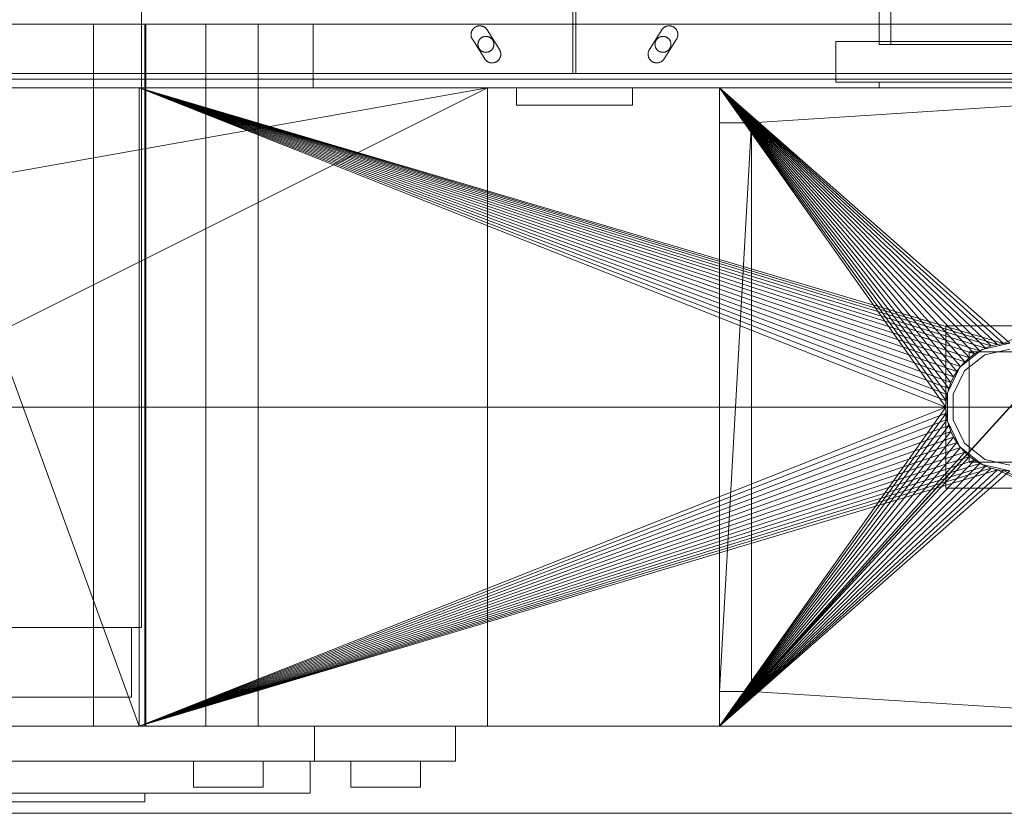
# Model space of a CAD drawing. Header units: millimetres. Extents: x -1970 to 61924, y -58230 to 6847.
# Tile 580 of 656: x 25309 to 25648, y -18460 to -18186. Entities that reach past the tile are written whole.
import ezdxf

# ---------------------------------------------------------------- set-up
doc = ezdxf.new("R2010")
doc.units = ezdxf.units.MM
doc.layers.add('superior_briquetadora', color=7, linetype='Continuous', lineweight=0)
doc.layers.add('superior_C05', color=7, linetype='Continuous', lineweight=0)

msp = doc.modelspace()

# ---------------------------------------------------------------- linework, layer by layer
at = {"layer": 'superior_briquetadora'}
for p, q in [((25605.067, -17805), (25605.067, -18195)), ((25609.067, -17805), (25609.067, -18195)), ((25605.067, -17816), (25605.067, -18194)), ((25350.946, -18160), (25350.946, -18396)), ((25311.536, -18188), (25295.533, -18188)), ((25306.804, -18188), (25324.423, -18188)), ((25325.446, -18188), (25311.536, -18188)), ((25324.423, -18188), (25340.958, -18188)), ((25336.79, -18188), (25325.446, -18188)), ((25334.406, -18430), (25334.406, -18188)), ((25335.297, -18188), (25334.406, -18188)), ((25337.794, -18188), (25335.297, -18188)), ((25345.18, -18188), (25336.79, -18188)), ((25341.403, -18188), (25337.794, -18188)), ((25340.958, -18188), (25356.167, -18188)), ((25345.408, -18188), (25341.403, -18188)), ((25350.331, -18188), (25345.18, -18188)), ((25349.017, -18188), (25345.408, -18188)), ((25351.514, -18188), (25349.017, -18188)), ((25352.067, -18188), (25350.331, -18188)), ((25352.406, -18188), (25351.514, -18188)), ((25352.067, -18188), (25352.067, -18430)), ((25352.406, -18430), (25352.406, -18188)), ((25356.167, -18188), (25369.829, -18188)), ((25369.829, -18188), (25381.745, -18188)), ((25373.067, -18430), (25373.067, -18188)), ((25373.959, -18188), (25373.067, -18188)), ((25376.456, -18188), (25373.959, -18188)), ((25380.065, -18188), (25376.456, -18188)), ((25384.07, -18188), (25380.065, -18188)), ((25381.745, -18188), (25391.74, -18188)), ((25387.679, -18188), (25384.07, -18188)), ((25390.176, -18188), (25387.679, -18188)), ((25391.067, -18188), (25390.176, -18188)), ((25391.067, -18430), (25391.067, -18188)), ((25391.74, -18188), (25399.67, -18188)), ((25399.67, -18188), (25405.418, -18188)), ((25405.418, -18188), (25408.901, -18188)), ((25408.901, -18188), (25410.067, -18188)), ((25410.067, -18188), (25410.067, -18210)), ((25590.067, -18208), (25590.067, -18194)), ((25670.067, -18194), (25590.067, -18194)), ((25607.543, -18194), (25605.067, -18194)), ((25614.48, -18194), (25607.543, -18194)), ((25624.504, -18194), (25614.48, -18194)), ((25635.631, -18194), (25624.504, -18194)), ((25645.655, -18194), (25635.631, -18194)), ((25652.592, -18194), (25645.655, -18194)), ((25609.067, -18195), (25605.067, -18195)), ((25605.067, -18195), (25695.067, -18195)), ((25699.067, -18195), (25609.067, -18195)), ((25670.067, -18208), (25590.067, -18208)), ((25605.067, -18208), (25607.543, -18208)), ((25605.067, -18208), (25605.067, -18210)), ((25607.543, -18208), (25614.48, -18208)), ((25614.48, -18208), (25624.504, -18208)), ((25624.504, -18208), (25635.631, -18208)), ((25635.631, -18208), (25645.655, -18208)), ((25645.655, -18208), (25652.592, -18208)), ((23870.067, -18210), (25830.067, -18210)), ((25470.067, -18210), (24230.067, -18430)), ((25470.067, -18210), (24230.067, -18210)), ((25470.067, -18210), (24243.401, -18210)), ((25746.067, -18210), (24243.401, -18210)), ((25470.067, -18210), (25030.067, -18210)), ((25350.067, -18210), (25030.067, -18210)), ((25470.067, -18210), (25030.067, -18430)), ((25065.577, -18210), (25350.067, -18210)), ((25067.506, -18210), (25350.067, -18210)), ((25069.171, -18210), (25350.067, -18210)), ((25070.556, -18210), (25350.067, -18210)), ((25071.647, -18210), (25350.067, -18210)), ((25270.067, -18210), (25350.067, -18210)), ((25270.067, -18210), (25350.067, -18430)), ((25306.804, -18210), (25324.423, -18210)), ((25324.423, -18210), (25340.958, -18210)), ((25340.958, -18210), (25356.167, -18210)), ((25350.067, -18210), (25550.067, -18210)), ((25470.067, -18210), (25350.067, -18210)), ((25350.067, -18210), (25830.067, -18210)), ((25350.067, -18430), (25350.067, -18210)), ((25350.067, -18210), (25628.067, -18320)), ((25628.173, -18317.844), (25350.067, -18210)), ((25628.49, -18315.708), (25350.067, -18210)), ((25629.015, -18313.614), (25350.067, -18210)), ((25629.742, -18311.581), (25350.067, -18210)), ((25630.665, -18309.629), (25350.067, -18210)), ((25631.775, -18307.777), (25350.067, -18210)), ((25633.061, -18306.043), (25350.067, -18210)), ((25634.511, -18304.444), (25350.067, -18210)), ((25636.111, -18302.994), (25350.067, -18210)), ((25637.845, -18301.708), (25350.067, -18210)), ((25639.697, -18300.598), (25350.067, -18210)), ((25641.648, -18299.675), (25350.067, -18210)), ((25643.681, -18298.947), (25350.067, -18210)), ((25350.067, -18210), (25647.911, -18298.106)), ((25350.067, -18210), (25645.775, -18298.423)), ((25356.167, -18210), (25369.829, -18210)), ((25369.829, -18210), (25381.745, -18210)), ((25381.745, -18210), (25391.74, -18210)), ((25391.74, -18210), (25399.67, -18210)), ((25399.67, -18210), (25405.418, -18210)), ((25405.418, -18210), (25408.901, -18210)), ((25408.901, -18210), (25410.067, -18210)), ((25470.067, -18210), (25470.067, -18430)), ((25746.067, -18210), (25470.067, -18210)), ((25470.067, -18210), (25550.067, -18210)), ((25550.067, -18222), (25550.067, -18210)), ((25550.067, -18210), (25550.067, -18418)), ((25550.067, -18210), (25550.067, -18430)), ((25561.091, -18222), (25550.067, -18210)), ((25750.067, -18210), (25550.067, -18210)), ((25550.067, -18210), (25628.067, -18320)), ((25550.067, -18210), (25639.697, -18300.598)), ((25637.845, -18301.708), (25550.067, -18210)), ((25636.111, -18302.994), (25550.067, -18210)), ((25634.511, -18304.444), (25550.067, -18210)), ((25633.061, -18306.043), (25550.067, -18210)), ((25631.775, -18307.777), (25550.067, -18210)), ((25630.665, -18309.629), (25550.067, -18210)), ((25629.742, -18311.581), (25550.067, -18210)), ((25629.015, -18313.614), (25550.067, -18210)), ((25628.49, -18315.708), (25550.067, -18210)), ((25628.173, -18317.844), (25550.067, -18210)), ((25550.067, -18210), (25641.648, -18299.675)), ((25550.067, -18210), (25643.681, -18298.947)), ((25550.067, -18210), (25645.775, -18298.423)), ((25550.067, -18210), (25647.911, -18298.106)), ((25550.067, -18210), (25650.067, -18298)), ((25550.067, -18210), (25770.898, -18210)), ((25550.067, -18210), (25830.067, -18210)), ((25550.067, -18430), (25750.067, -18210)), ((25750.067, -18210), (25561.091, -18418)), ((25750.067, -18210), (25561.091, -18222)), ((25605.067, -18210), (25607.543, -18210)), ((25607.543, -18210), (25614.48, -18210)), ((25614.48, -18210), (25624.504, -18210)), ((25624.504, -18210), (25635.631, -18210)), ((25635.631, -18210), (25645.655, -18210)), ((25645.655, -18210), (25652.592, -18210)), ((25830.067, -18210), (25647.911, -18298.106)), ((25550.067, -18418), (25550.067, -18222)), ((25550.067, -18222), (25561.091, -18222)), ((25561.091, -18222), (25550.067, -18418)), ((25561.091, -18222), (25561.091, -18418)), ((25672.067, -18292), (25628.067, -18292)), ((25628.067, -18292), (25628.067, -18348)), ((25641.648, -18299.675), (25639.697, -18300.598)), ((25650.067, -18298), (25640.522, -18300.179)), ((25643.681, -18298.947), (25641.648, -18299.675)), ((25645.775, -18298.423), (25643.681, -18298.947)), ((25647.911, -18298.106), (25645.775, -18298.423)), ((25650.067, -18298), (25647.911, -18298.106)), ((25640.522, -18300.179), (25632.867, -18306.283)), ((25641.39, -18301.981), (25634.431, -18307.53)), ((25636.111, -18302.994), (25634.511, -18304.444)), ((25636.067, -18301), (25636.067, -18339)), ((25664.067, -18301), (25636.067, -18301)), ((25637.845, -18301.708), (25636.111, -18302.994)), ((25639.697, -18300.598), (25637.845, -18301.708)), ((25650.067, -18300), (25641.39, -18301.981)), ((25632.867, -18306.283), (25628.619, -18315.105)), ((25633.061, -18306.043), (25631.775, -18307.777)), ((25634.511, -18304.444), (25633.061, -18306.043)), ((25630.665, -18309.629), (25629.742, -18311.581)), ((25634.431, -18307.53), (25630.569, -18315.55)), ((25631.775, -18307.777), (25630.665, -18309.629)), ((25629.742, -18311.581), (25629.015, -18313.614)), ((25628.49, -18315.708), (25628.173, -18317.844)), ((25629.015, -18313.614), (25628.49, -18315.708)), ((25628.619, -18315.105), (25628.619, -18324.895)), ((25630.569, -18315.55), (25630.569, -18324.45)), ((23750.067, -18320), (25950.067, -18320)), ((24150.067, -18320), (25800.067, -18320)), ((24150.067, -18320), (25950.067, -18320)), ((25628.067, -18320), (25350.067, -18430)), ((25550.067, -18430), (25628.067, -18320)), ((25628.173, -18317.844), (25628.067, -18320)), ((25628.067, -18320), (25628.173, -18322.156)), ((25628.173, -18322.156), (25350.067, -18430)), ((25550.067, -18430), (25628.173, -18322.156)), ((25628.173, -18322.156), (25628.49, -18324.292)), ((25628.49, -18324.292), (25350.067, -18430)), ((25629.015, -18326.386), (25350.067, -18430)), ((25550.067, -18430), (25628.49, -18324.292)), ((25550.067, -18430), (25629.015, -18326.386)), ((25628.49, -18324.292), (25629.015, -18326.386)), ((25628.619, -18324.895), (25632.867, -18333.717)), ((25629.015, -18326.386), (25629.742, -18328.419)), ((25630.569, -18324.45), (25634.431, -18332.47)), ((25629.742, -18328.419), (25350.067, -18430)), ((25550.067, -18430), (25629.742, -18328.419)), ((25629.742, -18328.419), (25630.665, -18330.371)), ((25630.665, -18330.371), (25350.067, -18430)), ((25631.775, -18332.223), (25350.067, -18430)), ((25550.067, -18430), (25630.665, -18330.371)), ((25550.067, -18430), (25631.775, -18332.223)), ((25630.665, -18330.371), (25631.775, -18332.223)), ((25631.775, -18332.223), (25633.061, -18333.957)), ((25634.431, -18332.47), (25641.39, -18338.019)), ((25633.061, -18333.957), (25350.067, -18430)), ((25634.511, -18335.556), (25350.067, -18430)), ((25550.067, -18430), (25633.061, -18333.957)), ((25634.511, -18335.556), (25550.067, -18430)), ((25632.867, -18333.717), (25640.522, -18339.821)), ((25633.061, -18333.957), (25634.511, -18335.556)), ((25634.511, -18335.556), (25636.111, -18337.006)), ((25636.111, -18337.006), (25350.067, -18430)), ((25637.845, -18338.292), (25350.067, -18430)), ((25639.697, -18339.402), (25350.067, -18430)), ((25641.648, -18340.325), (25350.067, -18430)), ((25636.111, -18337.006), (25550.067, -18430)), ((25637.845, -18338.292), (25550.067, -18430)), ((25639.697, -18339.402), (25550.067, -18430)), ((25641.648, -18340.325), (25550.067, -18430)), ((25636.067, -18339), (25664.067, -18339)), ((25636.111, -18337.006), (25637.845, -18338.292)), ((25637.845, -18338.292), (25639.697, -18339.402)), ((25639.697, -18339.402), (25641.648, -18340.325)), ((25640.522, -18339.821), (25650.067, -18342)), ((25641.39, -18338.019), (25650.067, -18340)), ((25641.648, -18340.325), (25643.681, -18341.053)), ((25643.681, -18341.053), (25350.067, -18430)), ((25645.775, -18341.577), (25350.067, -18430)), ((25643.681, -18341.053), (25550.067, -18430)), ((25645.775, -18341.577), (25550.067, -18430)), ((25647.911, -18341.894), (25550.067, -18430)), ((25650.067, -18342), (25550.067, -18430)), ((25643.681, -18341.053), (25645.775, -18341.577)), ((25645.775, -18341.577), (25647.911, -18341.894)), ((25645.775, -18341.577), (25830.067, -18430)), ((25647.911, -18341.894), (25650.067, -18342)), ((25647.911, -18341.894), (25830.067, -18430)), ((25628.067, -18348), (25672.067, -18348)), ((25293.251, -18396), (25310.233, -18396)), ((25315.544, -18396), (25300.193, -18396)), ((25317.895, -18396), (25301.992, -18396)), ((25308.148, -18396), (25322.31, -18396)), ((25310.233, -18396), (25324.904, -18396)), ((25328.38, -18396), (25315.544, -18396)), ((25331.191, -18396), (25317.895, -18396)), ((25322.31, -18396), (25333.696, -18396)), ((25324.904, -18396), (25336.698, -18396)), ((25338.206, -18396), (25328.38, -18396)), ((25341.37, -18396), (25331.191, -18396)), ((25333.696, -18396), (25341.868, -18396)), ((25336.698, -18396), (25345.163, -18396)), ((25344.646, -18396), (25338.206, -18396)), ((25348.041, -18396), (25341.37, -18396)), ((25341.868, -18396), (25346.512, -18396)), ((25347.45, -18396), (25344.646, -18396)), ((25345.163, -18396), (25349.974, -18396)), ((25346.512, -18396), (25347.45, -18396)), ((25347.45, -18396), (25347.45, -18420)), ((25350.946, -18396), (25348.041, -18396)), ((25349.974, -18396), (25350.946, -18396)), ((25550.067, -18418), (25550.067, -18430)), ((25561.091, -18418), (25550.067, -18430)), ((25561.091, -18418), (25550.067, -18418)), ((25750.067, -18430), (25561.091, -18418)), ((25315.544, -18420), (25300.193, -18420)), ((25308.148, -18420), (25322.31, -18420)), ((25328.38, -18420), (25315.544, -18420)), ((25322.31, -18420), (25333.696, -18420)), ((25338.206, -18420), (25328.38, -18420)), ((25333.696, -18420), (25341.868, -18420)), ((25344.646, -18420), (25338.206, -18420)), ((25341.868, -18420), (25346.512, -18420)), ((25347.45, -18420), (25344.646, -18420)), ((25346.512, -18420), (25347.45, -18420)), ((23750.067, -18430), (25950.067, -18430)), ((25830.067, -18430), (23870.067, -18430)), ((23900.067, -18430), (25800.067, -18430)), ((23954.067, -18430), (25456.734, -18430)), ((24230.067, -18430), (25470.067, -18430)), ((24230.067, -18430), (25456.734, -18430)), ((25030.067, -18430), (25470.067, -18430)), ((25350.067, -18430), (25030.067, -18430)), ((25350.067, -18430), (25065.577, -18430)), ((25350.067, -18430), (25067.506, -18430)), ((25350.067, -18430), (25069.171, -18430)), ((25350.067, -18430), (25070.556, -18430)), ((25071.647, -18430), (25350.067, -18430)), ((25350.067, -18430), (25270.067, -18430)), ((25311.536, -18430), (25295.533, -18430)), ((25299.341, -18430), (25318.425, -18430)), ((25324.656, -18430), (25306.982, -18430)), ((25325.446, -18430), (25311.536, -18430)), ((25318.425, -18430), (25336.889, -18430)), ((25341.242, -18430), (25324.656, -18430)), ((25336.79, -18430), (25325.446, -18430)), ((25335.297, -18430), (25334.406, -18430)), ((25337.794, -18430), (25335.297, -18430)), ((25345.18, -18430), (25336.79, -18430)), ((25336.889, -18430), (25354.567, -18430)), ((25341.403, -18430), (25337.794, -18430)), ((25356.499, -18430), (25341.242, -18430)), ((25345.408, -18430), (25341.403, -18430)), ((25350.331, -18430), (25345.18, -18430)), ((25349.017, -18430), (25345.408, -18430)), ((25351.514, -18430), (25349.017, -18430)), ((25350.067, -18430), (25550.067, -18430)), ((25830.067, -18430), (25350.067, -18430)), ((25350.067, -18430), (25470.067, -18430)), ((25352.067, -18430), (25350.331, -18430)), ((25352.406, -18430), (25351.514, -18430)), ((25354.567, -18430), (25371.299, -18430)), ((25370.203, -18430), (25356.499, -18430)), ((25382.156, -18430), (25370.203, -18430)), ((25371.299, -18430), (25386.933, -18430)), ((25373.959, -18430), (25373.067, -18430)), ((25376.456, -18430), (25373.959, -18430)), ((25380.065, -18430), (25376.456, -18430)), ((25384.07, -18430), (25380.065, -18430)), ((25392.183, -18430), (25382.156, -18430)), ((25387.679, -18430), (25384.07, -18430)), ((25386.933, -18430), (25401.328, -18430)), ((25390.176, -18430), (25387.679, -18430)), ((25391.067, -18430), (25390.176, -18430)), ((25400.138, -18430), (25392.183, -18430)), ((25405.904, -18430), (25400.138, -18430)), ((25401.328, -18430), (25414.353, -18430)), ((25409.397, -18430), (25405.904, -18430)), ((25410.567, -18430), (25409.397, -18430)), ((25410.567, -18430), (25410.567, -18442)), ((25414.353, -18430), (25425.889, -18430)), ((25425.889, -18430), (25435.834, -18430)), ((25435.834, -18430), (25444.096, -18430)), ((25444.096, -18430), (25450.602, -18430)), ((25450.602, -18430), (25455.291, -18430)), ((25455.291, -18430), (25458.121, -18430)), ((25456.734, -18430), (25746.067, -18430)), ((25458.121, -18430), (25459.067, -18430)), ((25459.067, -18430), (25459.067, -18442)), ((25470.067, -18430), (25746.067, -18430)), ((25550.067, -18430), (25470.067, -18430)), ((25550.067, -18430), (25750.067, -18430)), ((25550.067, -18430), (25770.898, -18430)), ((25830.067, -18430), (25550.067, -18430)), ((25299.201, -18442), (25317.766, -18442)), ((25299.341, -18442), (25318.425, -18442)), ((25324.656, -18442), (25306.982, -18442)), ((25317.766, -18442), (25335.264, -18442)), ((25318.425, -18442), (25336.889, -18442)), ((25341.242, -18442), (25324.656, -18442)), ((25335.264, -18442), (25351.418, -18442)), ((25336.889, -18442), (25354.567, -18442)), ((25356.499, -18442), (25341.242, -18442)), ((25351.418, -18442), (25365.973, -18442)), ((25354.567, -18442), (25371.299, -18442)), ((25370.203, -18442), (25356.499, -18442)), ((25365.973, -18442), (25378.701, -18442)), ((25370.071, -18442), (25368.882, -18442)), ((25368.882, -18442), (25368.882, -18451)), ((25373.4, -18442), (25370.071, -18442)), ((25382.156, -18442), (25370.203, -18442)), ((25371.299, -18442), (25386.933, -18442)), ((25378.212, -18442), (25373.4, -18442)), ((25383.552, -18442), (25378.212, -18442)), ((25378.701, -18442), (25389.4, -18442)), ((25392.183, -18442), (25382.156, -18442)), ((25388.364, -18442), (25383.552, -18442)), ((25386.933, -18442), (25401.328, -18442)), ((25391.694, -18442), (25388.364, -18442)), ((25389.4, -18442), (25397.902, -18442)), ((25392.882, -18442), (25391.694, -18442)), ((25400.138, -18442), (25392.183, -18442)), ((25392.882, -18442), (25392.882, -18451)), ((25397.902, -18442), (25404.072, -18442)), ((25405.904, -18442), (25400.138, -18442)), ((25401.328, -18442), (25414.353, -18442)), ((25404.072, -18442), (25407.814, -18442)), ((25409.397, -18442), (25405.904, -18442)), ((25407.814, -18442), (25409.067, -18442)), ((25409.067, -18442), (25409.067, -18453)), ((25410.567, -18442), (25409.397, -18442)), ((25414.353, -18442), (25425.889, -18442)), ((25424.256, -18442), (25423.067, -18442)), ((25423.067, -18442), (25423.067, -18451)), ((25427.586, -18442), (25424.256, -18442)), ((25425.889, -18442), (25435.834, -18442)), ((25432.397, -18442), (25427.586, -18442)), ((25437.738, -18442), (25432.397, -18442)), ((25435.834, -18442), (25444.096, -18442)), ((25442.549, -18442), (25437.738, -18442)), ((25445.879, -18442), (25442.549, -18442)), ((25444.096, -18442), (25450.602, -18442)), ((25447.067, -18442), (25445.879, -18442)), ((25447.067, -18442), (25447.067, -18451)), ((25450.602, -18442), (25455.291, -18442)), ((25455.291, -18442), (25458.121, -18442)), ((25458.121, -18442), (25459.067, -18442)), ((25368.882, -18451), (25370.071, -18451)), ((25370.071, -18451), (25373.4, -18451)), ((25373.4, -18451), (25378.212, -18451)), ((25378.212, -18451), (25383.552, -18451)), ((25383.552, -18451), (25388.364, -18451)), ((25388.364, -18451), (25391.694, -18451)), ((25391.694, -18451), (25392.882, -18451)), ((25423.067, -18451), (25424.256, -18451)), ((25424.256, -18451), (25427.586, -18451)), ((25427.586, -18451), (25432.397, -18451)), ((25432.397, -18451), (25437.738, -18451)), ((25437.738, -18451), (25442.549, -18451)), ((25442.549, -18451), (25445.879, -18451)), ((25445.879, -18451), (25447.067, -18451)), ((25295.533, -18453), (25311.536, -18453)), ((25299.201, -18453), (25317.766, -18453)), ((25311.536, -18453), (25325.446, -18453)), ((25317.766, -18453), (25335.264, -18453)), ((25325.446, -18453), (25336.79, -18453)), ((25335.264, -18453), (25351.418, -18453)), ((25336.79, -18453), (25345.18, -18453)), ((25345.18, -18453), (25350.331, -18453)), ((25350.331, -18453), (25352.067, -18453)), ((25351.418, -18453), (25365.973, -18453)), ((25352.067, -18453), (25352.067, -18456)), ((25365.973, -18453), (25378.701, -18453)), ((25378.701, -18453), (25389.4, -18453)), ((25389.4, -18453), (25397.902, -18453)), ((25397.902, -18453), (25404.072, -18453)), ((25404.072, -18453), (25407.814, -18453)), ((25407.814, -18453), (25409.067, -18453)), ((25295.533, -18456), (25311.536, -18456)), ((25311.536, -18456), (25325.446, -18456)), ((25325.446, -18456), (25336.79, -18456)), ((25336.79, -18456), (25345.18, -18456)), ((25345.18, -18456), (25350.331, -18456)), ((25350.331, -18456), (25352.067, -18456)), ((23750.067, -18460), (25950.067, -18460)), ((23900.067, -18460), (25800.067, -18460))]:
    msp.add_line(p, q, dxfattribs=at)
at = {"layer": 'superior_C05'}
for p, q in [((25499.567, -18205), (25499.567, -17755)), ((25500.567, -18205), (25500.567, -17755)), ((24310.067, -18188), (26690.067, -18188)), ((25464.495, -18191.051), (25464.471, -18191.198)), ((25464.527, -18190.904), (25464.495, -18191.051)), ((25464.566, -18190.76), (25464.527, -18190.904)), ((25464.612, -18190.618), (25464.566, -18190.76)), ((25464.665, -18190.478), (25464.612, -18190.618)), ((25464.725, -18190.341), (25464.665, -18190.478)), ((25464.792, -18190.207), (25464.725, -18190.341)), ((25464.865, -18190.076), (25464.792, -18190.207)), ((25464.945, -18189.95), (25464.865, -18190.076)), ((25465.03, -18189.827), (25464.945, -18189.95)), ((25465.122, -18189.709), (25465.03, -18189.827)), ((25465.22, -18189.596), (25465.122, -18189.709)), ((25465.323, -18189.488), (25465.22, -18189.596)), ((25465.432, -18189.385), (25465.323, -18189.488)), ((25465.545, -18189.287), (25465.432, -18189.385)), ((25465.663, -18189.196), (25465.545, -18189.287)), ((25465.786, -18189.11), (25465.663, -18189.196)), ((25465.913, -18189.031), (25465.786, -18189.11)), ((25466.043, -18188.957), (25465.913, -18189.031)), ((25466.177, -18188.891), (25466.043, -18188.957)), ((25466.314, -18188.831), (25466.177, -18188.891)), ((25466.454, -18188.779), (25466.314, -18188.831)), ((25466.597, -18188.733), (25466.454, -18188.779)), ((25466.741, -18188.694), (25466.597, -18188.733)), ((25466.888, -18188.663), (25466.741, -18188.694)), ((25467.035, -18188.639), (25466.888, -18188.663)), ((25467.184, -18188.622), (25467.035, -18188.639)), ((25467.333, -18188.613), (25467.184, -18188.622)), ((25467.483, -18188.611), (25467.333, -18188.613)), ((25467.632, -18188.617), (25467.483, -18188.611)), ((25467.781, -18188.63), (25467.632, -18188.617)), ((25467.929, -18188.651), (25467.781, -18188.63)), ((25468.076, -18188.679), (25467.929, -18188.651)), ((25468.222, -18188.714), (25468.076, -18188.679)), ((25468.365, -18188.757), (25468.222, -18188.714)), ((25468.506, -18188.806), (25468.365, -18188.757)), ((25468.645, -18188.863), (25468.506, -18188.806)), ((25468.78, -18188.926), (25468.645, -18188.863)), ((25468.912, -18188.996), (25468.78, -18188.926)), ((25469.041, -18189.072), (25468.912, -18188.996)), ((25469.166, -18189.155), (25469.041, -18189.072)), ((25469.286, -18189.244), (25469.166, -18189.155)), ((25469.402, -18189.339), (25469.286, -18189.244)), ((25469.512, -18189.44), (25469.402, -18189.339)), ((25469.618, -18189.545), (25469.512, -18189.44)), ((25469.718, -18189.656), (25469.618, -18189.545)), ((25469.813, -18189.772), (25469.718, -18189.656)), ((25469.902, -18189.893), (25469.813, -18189.772)), ((25469.984, -18190.017), (25469.902, -18189.893)), ((25469.984, -18190.017), (25474.234, -18196.795)), ((25525.901, -18196.795), (25530.151, -18190.017)), ((25530.151, -18190.017), (25530.233, -18189.893)), ((25530.321, -18189.773), (25530.233, -18189.893)), ((25530.415, -18189.658), (25530.321, -18189.773)), ((25530.515, -18189.547), (25530.415, -18189.658)), ((25530.62, -18189.442), (25530.515, -18189.547)), ((25530.73, -18189.342), (25530.62, -18189.442)), ((25530.845, -18189.247), (25530.73, -18189.342)), ((25530.965, -18189.158), (25530.845, -18189.247)), ((25531.089, -18189.076), (25530.965, -18189.158)), ((25531.217, -18188.999), (25531.089, -18189.076)), ((25531.348, -18188.929), (25531.217, -18188.999)), ((25531.483, -18188.866), (25531.348, -18188.929)), ((25531.621, -18188.809), (25531.483, -18188.866)), ((25531.761, -18188.759), (25531.621, -18188.809)), ((25531.904, -18188.717), (25531.761, -18188.759)), ((25532.048, -18188.681), (25531.904, -18188.717)), ((25532.194, -18188.653), (25532.048, -18188.681)), ((25532.342, -18188.632), (25532.194, -18188.653)), ((25532.49, -18188.618), (25532.342, -18188.632)), ((25532.639, -18188.612), (25532.49, -18188.618)), ((25532.788, -18188.613), (25532.639, -18188.612)), ((25532.937, -18188.621), (25532.788, -18188.613)), ((25533.085, -18188.637), (25532.937, -18188.621)), ((25533.232, -18188.66), (25533.085, -18188.637)), ((25533.378, -18188.69), (25533.232, -18188.66)), ((25533.522, -18188.728), (25533.378, -18188.69)), ((25533.664, -18188.773), (25533.522, -18188.728)), ((25533.803, -18188.824), (25533.664, -18188.773)), ((25533.94, -18188.883), (25533.803, -18188.824)), ((25534.074, -18188.948), (25533.94, -18188.883)), ((25534.205, -18189.02), (25534.074, -18188.948)), ((25534.331, -18189.098), (25534.205, -18189.02)), ((25534.454, -18189.183), (25534.331, -18189.098)), ((25534.572, -18189.273), (25534.454, -18189.183)), ((25534.686, -18189.369), (25534.572, -18189.273)), ((25534.795, -18189.471), (25534.686, -18189.369)), ((25534.898, -18189.578), (25534.795, -18189.471)), ((25534.997, -18189.69), (25534.898, -18189.578)), ((25535.089, -18189.807), (25534.997, -18189.69)), ((25535.176, -18189.928), (25535.089, -18189.807)), ((25535.256, -18190.053), (25535.176, -18189.928)), ((25535.33, -18190.182), (25535.256, -18190.053)), ((25535.398, -18190.315), (25535.33, -18190.182)), ((25535.459, -18190.451), (25535.398, -18190.315)), ((25535.513, -18190.589), (25535.459, -18190.451)), ((25535.56, -18190.731), (25535.513, -18190.589)), ((25535.6, -18190.874), (25535.56, -18190.731)), ((25535.633, -18191.019), (25535.6, -18190.874)), ((25535.659, -18191.166), (25535.633, -18191.019)), ((25464.445, -18191.496), (25464.443, -18191.646)), ((25464.443, -18191.646), (25464.448, -18191.795)), ((25464.454, -18191.347), (25464.445, -18191.496)), ((25464.448, -18191.795), (25464.461, -18191.944)), ((25464.471, -18191.198), (25464.454, -18191.347)), ((25464.461, -18191.944), (25464.481, -18192.092)), ((25464.481, -18192.092), (25464.509, -18192.239)), ((25464.509, -18192.239), (25464.544, -18192.385)), ((25464.544, -18192.385), (25464.586, -18192.528)), ((25464.586, -18192.528), (25464.635, -18192.67)), ((25464.635, -18192.67), (25464.692, -18192.808)), ((25464.692, -18192.808), (25464.755, -18192.944)), ((25464.755, -18192.944), (25464.825, -18193.076)), ((25464.901, -18193.205), (25464.825, -18193.076)), ((25469.151, -18199.983), (25464.901, -18193.205)), ((25466.872, -18194.455), (25466.848, -18194.59)), ((25466.903, -18194.321), (25466.872, -18194.455)), ((25466.94, -18194.189), (25466.903, -18194.321)), ((25466.983, -18194.059), (25466.94, -18194.189)), ((25467.033, -18193.932), (25466.983, -18194.059)), ((25467.09, -18193.807), (25467.033, -18193.932)), ((25467.152, -18193.685), (25467.09, -18193.807)), ((25467.221, -18193.566), (25467.152, -18193.685)), ((25467.295, -18193.451), (25467.221, -18193.566)), ((25467.375, -18193.34), (25467.295, -18193.451)), ((25467.461, -18193.232), (25467.375, -18193.34)), ((25467.552, -18193.13), (25467.461, -18193.232)), ((25467.647, -18193.031), (25467.552, -18193.13)), ((25467.748, -18192.938), (25467.647, -18193.031)), ((25467.853, -18192.85), (25467.748, -18192.938)), ((25467.962, -18192.767), (25467.853, -18192.85)), ((25468.075, -18192.69), (25467.962, -18192.767)), ((25468.192, -18192.618), (25468.075, -18192.69)), ((25468.313, -18192.553), (25468.192, -18192.618)), ((25468.436, -18192.493), (25468.313, -18192.553)), ((25468.563, -18192.44), (25468.436, -18192.493)), ((25468.692, -18192.393), (25468.563, -18192.44)), ((25468.823, -18192.353), (25468.692, -18192.393)), ((25468.956, -18192.319), (25468.823, -18192.353)), ((25469.09, -18192.292), (25468.956, -18192.319)), ((25469.226, -18192.271), (25469.09, -18192.292)), ((25469.362, -18192.258), (25469.226, -18192.271)), ((25469.499, -18192.251), (25469.362, -18192.258)), ((25469.636, -18192.251), (25469.499, -18192.251)), ((25469.773, -18192.258), (25469.636, -18192.251)), ((25469.909, -18192.271), (25469.773, -18192.258)), ((25470.045, -18192.292), (25469.909, -18192.271)), ((25470.179, -18192.319), (25470.045, -18192.292)), ((25470.312, -18192.353), (25470.179, -18192.319)), ((25470.443, -18192.393), (25470.312, -18192.353)), ((25470.572, -18192.44), (25470.443, -18192.393)), ((25470.699, -18192.493), (25470.572, -18192.44)), ((25470.822, -18192.553), (25470.699, -18192.493)), ((25470.942, -18192.618), (25470.822, -18192.553)), ((25471.059, -18192.69), (25470.942, -18192.618)), ((25471.173, -18192.767), (25471.059, -18192.69)), ((25471.282, -18192.85), (25471.173, -18192.767)), ((25471.387, -18192.938), (25471.282, -18192.85)), ((25471.488, -18193.031), (25471.387, -18192.938)), ((25471.583, -18193.13), (25471.488, -18193.031)), ((25471.674, -18193.232), (25471.583, -18193.13)), ((25471.76, -18193.34), (25471.674, -18193.232)), ((25471.84, -18193.451), (25471.76, -18193.34)), ((25471.914, -18193.566), (25471.84, -18193.451)), ((25471.983, -18193.685), (25471.914, -18193.566)), ((25472.045, -18193.807), (25471.983, -18193.685)), ((25472.102, -18193.932), (25472.045, -18193.807)), ((25472.152, -18194.059), (25472.102, -18193.932)), ((25472.195, -18194.189), (25472.152, -18194.059)), ((25472.232, -18194.321), (25472.195, -18194.189)), ((25472.263, -18194.455), (25472.232, -18194.321)), ((25472.287, -18194.59), (25472.263, -18194.455)), ((25527.872, -18194.455), (25527.848, -18194.59)), ((25527.903, -18194.321), (25527.872, -18194.455)), ((25527.94, -18194.189), (25527.903, -18194.321)), ((25527.983, -18194.059), (25527.94, -18194.189)), ((25528.033, -18193.932), (25527.983, -18194.059)), ((25528.09, -18193.807), (25528.033, -18193.932)), ((25528.152, -18193.685), (25528.09, -18193.807)), ((25528.221, -18193.566), (25528.152, -18193.685)), ((25528.295, -18193.451), (25528.221, -18193.566)), ((25528.375, -18193.34), (25528.295, -18193.451)), ((25528.461, -18193.232), (25528.375, -18193.34)), ((25528.552, -18193.13), (25528.461, -18193.232)), ((25528.647, -18193.031), (25528.552, -18193.13)), ((25528.748, -18192.938), (25528.647, -18193.031)), ((25528.853, -18192.85), (25528.748, -18192.938)), ((25528.962, -18192.767), (25528.853, -18192.85)), ((25529.075, -18192.69), (25528.962, -18192.767)), ((25529.192, -18192.618), (25529.075, -18192.69)), ((25529.313, -18192.553), (25529.192, -18192.618)), ((25529.436, -18192.493), (25529.313, -18192.553)), ((25529.563, -18192.44), (25529.436, -18192.493)), ((25529.692, -18192.393), (25529.563, -18192.44)), ((25529.823, -18192.353), (25529.692, -18192.393)), ((25529.956, -18192.319), (25529.823, -18192.353)), ((25530.09, -18192.292), (25529.956, -18192.319)), ((25530.226, -18192.271), (25530.09, -18192.292)), ((25530.362, -18192.258), (25530.226, -18192.271)), ((25530.499, -18192.251), (25530.362, -18192.258)), ((25530.636, -18192.251), (25530.499, -18192.251)), ((25530.773, -18192.258), (25530.636, -18192.251)), ((25530.909, -18192.271), (25530.773, -18192.258)), ((25531.045, -18192.292), (25530.909, -18192.271)), ((25530.984, -18199.983), (25535.234, -18193.205)), ((25531.179, -18192.319), (25531.045, -18192.292)), ((25531.312, -18192.353), (25531.179, -18192.319)), ((25531.443, -18192.393), (25531.312, -18192.353)), ((25531.572, -18192.44), (25531.443, -18192.393)), ((25531.699, -18192.493), (25531.572, -18192.44)), ((25531.822, -18192.553), (25531.699, -18192.493)), ((25531.942, -18192.618), (25531.822, -18192.553)), ((25532.059, -18192.69), (25531.942, -18192.618)), ((25532.173, -18192.767), (25532.059, -18192.69)), ((25532.282, -18192.85), (25532.173, -18192.767)), ((25532.387, -18192.938), (25532.282, -18192.85)), ((25532.488, -18193.031), (25532.387, -18192.938)), ((25532.583, -18193.13), (25532.488, -18193.031)), ((25532.674, -18193.232), (25532.583, -18193.13)), ((25532.76, -18193.34), (25532.674, -18193.232)), ((25532.84, -18193.451), (25532.76, -18193.34)), ((25532.914, -18193.566), (25532.84, -18193.451)), ((25532.983, -18193.685), (25532.914, -18193.566)), ((25533.045, -18193.807), (25532.983, -18193.685)), ((25533.102, -18193.932), (25533.045, -18193.807)), ((25533.152, -18194.059), (25533.102, -18193.932)), ((25533.195, -18194.189), (25533.152, -18194.059)), ((25533.232, -18194.321), (25533.195, -18194.189)), ((25533.263, -18194.455), (25533.232, -18194.321)), ((25533.287, -18194.59), (25533.263, -18194.455)), ((25535.234, -18193.205), (25535.306, -18193.085)), ((25535.306, -18193.085), (25535.372, -18192.961)), ((25535.372, -18192.961), (25535.432, -18192.835)), ((25535.432, -18192.835), (25535.486, -18192.705)), ((25535.486, -18192.705), (25535.534, -18192.574)), ((25535.534, -18192.574), (25535.576, -18192.44)), ((25535.576, -18192.44), (25535.611, -18192.305)), ((25535.611, -18192.305), (25535.64, -18192.168)), ((25535.64, -18192.168), (25535.663, -18192.03)), ((25535.678, -18191.314), (25535.659, -18191.166)), ((25535.663, -18192.03), (25535.679, -18191.891)), ((25535.689, -18191.462), (25535.678, -18191.314)), ((25535.679, -18191.891), (25535.689, -18191.751)), ((25535.692, -18191.611), (25535.689, -18191.462)), ((25535.692, -18191.611), (25535.689, -18191.751)), ((25466.821, -18194.863), (25466.817, -18195)), ((25466.817, -18195), (25466.821, -18195.137)), ((25466.831, -18194.726), (25466.821, -18194.863)), ((25466.821, -18195.137), (25466.831, -18195.274)), ((25466.848, -18194.59), (25466.831, -18194.726)), ((25466.831, -18195.274), (25466.848, -18195.41)), ((25466.848, -18195.41), (25466.872, -18195.545)), ((25466.872, -18195.545), (25466.903, -18195.679)), ((25466.903, -18195.679), (25466.94, -18195.811)), ((25466.94, -18195.811), (25466.983, -18195.941)), ((25466.983, -18195.941), (25467.033, -18196.068)), ((25467.033, -18196.068), (25467.09, -18196.193)), ((25467.09, -18196.193), (25467.152, -18196.315)), ((25467.152, -18196.315), (25467.221, -18196.434)), ((25467.221, -18196.434), (25467.295, -18196.549)), ((25467.295, -18196.549), (25467.375, -18196.66)), ((25467.375, -18196.66), (25467.461, -18196.768)), ((25467.461, -18196.768), (25467.552, -18196.87)), ((25467.552, -18196.87), (25467.647, -18196.969)), ((25467.647, -18196.969), (25467.748, -18197.062)), ((25467.748, -18197.062), (25467.853, -18197.15)), ((25467.853, -18197.15), (25467.962, -18197.233)), ((25467.962, -18197.233), (25468.075, -18197.31)), ((25468.075, -18197.31), (25468.192, -18197.382)), ((25468.192, -18197.382), (25468.313, -18197.447)), ((25468.313, -18197.447), (25468.436, -18197.507)), ((25468.436, -18197.507), (25468.563, -18197.56)), ((25468.563, -18197.56), (25468.692, -18197.607)), ((25468.692, -18197.607), (25468.823, -18197.647)), ((25468.823, -18197.647), (25468.956, -18197.681)), ((25468.956, -18197.681), (25469.09, -18197.708)), ((25469.09, -18197.708), (25469.226, -18197.729)), ((25469.226, -18197.729), (25469.362, -18197.742)), ((25469.362, -18197.742), (25469.499, -18197.749)), ((25469.499, -18197.749), (25469.636, -18197.749)), ((25469.636, -18197.749), (25469.773, -18197.742)), ((25469.773, -18197.742), (25469.909, -18197.729)), ((25469.909, -18197.729), (25470.045, -18197.708)), ((25470.045, -18197.708), (25470.179, -18197.681)), ((25470.179, -18197.681), (25470.312, -18197.647)), ((25470.312, -18197.647), (25470.443, -18197.607)), ((25470.443, -18197.607), (25470.572, -18197.56)), ((25470.572, -18197.56), (25470.699, -18197.507)), ((25470.699, -18197.507), (25470.822, -18197.447)), ((25470.822, -18197.447), (25470.942, -18197.382)), ((25470.942, -18197.382), (25471.059, -18197.31)), ((25471.059, -18197.31), (25471.173, -18197.233)), ((25471.173, -18197.233), (25471.282, -18197.15)), ((25471.282, -18197.15), (25471.387, -18197.062)), ((25471.387, -18197.062), (25471.488, -18196.969)), ((25471.488, -18196.969), (25471.583, -18196.87)), ((25471.583, -18196.87), (25471.674, -18196.768)), ((25471.674, -18196.768), (25471.76, -18196.66)), ((25471.76, -18196.66), (25471.84, -18196.549)), ((25471.84, -18196.549), (25471.914, -18196.434)), ((25471.914, -18196.434), (25471.983, -18196.315)), ((25471.983, -18196.315), (25472.045, -18196.193)), ((25472.045, -18196.193), (25472.102, -18196.068)), ((25472.102, -18196.068), (25472.152, -18195.941)), ((25472.152, -18195.941), (25472.195, -18195.811)), ((25472.195, -18195.811), (25472.232, -18195.679)), ((25472.232, -18195.679), (25472.263, -18195.545)), ((25472.263, -18195.545), (25472.287, -18195.41)), ((25472.304, -18194.726), (25472.287, -18194.59)), ((25472.287, -18195.41), (25472.304, -18195.274)), ((25472.314, -18194.863), (25472.304, -18194.726)), ((25472.304, -18195.274), (25472.314, -18195.137)), ((25472.317, -18195), (25472.314, -18194.863)), ((25472.317, -18195), (25472.314, -18195.137)), ((25474.234, -18196.795), (25474.306, -18196.915)), ((25474.372, -18197.039), (25474.306, -18196.915)), ((25474.432, -18197.165), (25474.372, -18197.039)), ((25474.486, -18197.295), (25474.432, -18197.165)), ((25474.534, -18197.426), (25474.486, -18197.295)), ((25474.576, -18197.56), (25474.534, -18197.426)), ((25474.611, -18197.695), (25474.576, -18197.56)), ((25474.64, -18197.832), (25474.611, -18197.695)), ((25474.663, -18197.97), (25474.64, -18197.832)), ((25525.481, -18197.908), (25525.461, -18198.056)), ((25525.509, -18197.761), (25525.481, -18197.908)), ((25525.544, -18197.615), (25525.509, -18197.761)), ((25525.586, -18197.472), (25525.544, -18197.615)), ((25525.635, -18197.33), (25525.586, -18197.472)), ((25525.692, -18197.192), (25525.635, -18197.33)), ((25525.755, -18197.056), (25525.692, -18197.192)), ((25525.825, -18196.924), (25525.755, -18197.056)), ((25525.901, -18196.795), (25525.825, -18196.924)), ((25527.821, -18194.863), (25527.817, -18195)), ((25527.817, -18195), (25527.821, -18195.137)), ((25527.831, -18194.726), (25527.821, -18194.863)), ((25527.821, -18195.137), (25527.831, -18195.274)), ((25527.848, -18194.59), (25527.831, -18194.726)), ((25527.831, -18195.274), (25527.848, -18195.41)), ((25527.848, -18195.41), (25527.872, -18195.545)), ((25527.872, -18195.545), (25527.903, -18195.679)), ((25527.903, -18195.679), (25527.94, -18195.811)), ((25527.94, -18195.811), (25527.983, -18195.941)), ((25527.983, -18195.941), (25528.033, -18196.068)), ((25528.033, -18196.068), (25528.09, -18196.193)), ((25528.09, -18196.193), (25528.152, -18196.315)), ((25528.152, -18196.315), (25528.221, -18196.434)), ((25528.221, -18196.434), (25528.295, -18196.549)), ((25528.295, -18196.549), (25528.375, -18196.66)), ((25528.375, -18196.66), (25528.461, -18196.768)), ((25528.461, -18196.768), (25528.552, -18196.87)), ((25528.552, -18196.87), (25528.647, -18196.969)), ((25528.647, -18196.969), (25528.748, -18197.062)), ((25528.748, -18197.062), (25528.853, -18197.15)), ((25528.853, -18197.15), (25528.962, -18197.233)), ((25528.962, -18197.233), (25529.075, -18197.31)), ((25529.075, -18197.31), (25529.192, -18197.382)), ((25529.192, -18197.382), (25529.313, -18197.447)), ((25529.313, -18197.447), (25529.436, -18197.507)), ((25529.436, -18197.507), (25529.563, -18197.56)), ((25529.563, -18197.56), (25529.692, -18197.607)), ((25529.692, -18197.607), (25529.823, -18197.647)), ((25529.823, -18197.647), (25529.956, -18197.681)), ((25529.956, -18197.681), (25530.09, -18197.708)), ((25530.09, -18197.708), (25530.226, -18197.729)), ((25530.226, -18197.729), (25530.362, -18197.742)), ((25530.362, -18197.742), (25530.499, -18197.749)), ((25530.499, -18197.749), (25530.636, -18197.749)), ((25530.636, -18197.749), (25530.773, -18197.742)), ((25530.773, -18197.742), (25530.909, -18197.729)), ((25530.909, -18197.729), (25531.045, -18197.708)), ((25531.045, -18197.708), (25531.179, -18197.681)), ((25531.179, -18197.681), (25531.312, -18197.647)), ((25531.312, -18197.647), (25531.443, -18197.607)), ((25531.443, -18197.607), (25531.572, -18197.56)), ((25531.572, -18197.56), (25531.699, -18197.507)), ((25531.699, -18197.507), (25531.822, -18197.447)), ((25531.822, -18197.447), (25531.942, -18197.382)), ((25531.942, -18197.382), (25532.059, -18197.31)), ((25532.059, -18197.31), (25532.173, -18197.233)), ((25532.173, -18197.233), (25532.282, -18197.15)), ((25532.282, -18197.15), (25532.387, -18197.062)), ((25532.387, -18197.062), (25532.488, -18196.969)), ((25532.488, -18196.969), (25532.583, -18196.87)), ((25532.583, -18196.87), (25532.674, -18196.768)), ((25532.674, -18196.768), (25532.76, -18196.66)), ((25532.76, -18196.66), (25532.84, -18196.549)), ((25532.84, -18196.549), (25532.914, -18196.434)), ((25532.914, -18196.434), (25532.983, -18196.315)), ((25532.983, -18196.315), (25533.045, -18196.193)), ((25533.045, -18196.193), (25533.102, -18196.068)), ((25533.102, -18196.068), (25533.152, -18195.941)), ((25533.152, -18195.941), (25533.195, -18195.811)), ((25533.195, -18195.811), (25533.232, -18195.679)), ((25533.232, -18195.679), (25533.263, -18195.545)), ((25533.263, -18195.545), (25533.287, -18195.41)), ((25533.304, -18194.726), (25533.287, -18194.59)), ((25533.287, -18195.41), (25533.304, -18195.274)), ((25533.314, -18194.863), (25533.304, -18194.726)), ((25533.304, -18195.274), (25533.314, -18195.137)), ((25533.317, -18195), (25533.314, -18194.863)), ((25533.317, -18195), (25533.314, -18195.137)), ((25469.151, -18199.983), (25469.233, -18200.107)), ((25469.233, -18200.107), (25469.321, -18200.227)), ((25469.321, -18200.227), (25469.415, -18200.342)), ((25469.415, -18200.342), (25469.515, -18200.453)), ((25469.515, -18200.453), (25469.62, -18200.558)), ((25469.62, -18200.558), (25469.73, -18200.658)), ((25469.73, -18200.658), (25469.845, -18200.753)), ((25469.845, -18200.753), (25469.965, -18200.842)), ((25469.965, -18200.842), (25470.089, -18200.924)), ((25470.089, -18200.924), (25470.217, -18201.001)), ((25470.217, -18201.001), (25470.348, -18201.071)), ((25470.348, -18201.071), (25470.483, -18201.134)), ((25470.483, -18201.134), (25470.621, -18201.191)), ((25470.621, -18201.191), (25470.761, -18201.241)), ((25470.761, -18201.241), (25470.904, -18201.283)), ((25470.904, -18201.283), (25471.048, -18201.319)), ((25471.048, -18201.319), (25471.194, -18201.347)), ((25472.232, -18201.34), (25472.378, -18201.31)), ((25472.378, -18201.31), (25472.522, -18201.272)), ((25472.522, -18201.272), (25472.664, -18201.227)), ((25472.664, -18201.227), (25472.803, -18201.176)), ((25472.803, -18201.176), (25472.94, -18201.117)), ((25472.94, -18201.117), (25473.074, -18201.052)), ((25473.074, -18201.052), (25473.205, -18200.98)), ((25473.205, -18200.98), (25473.331, -18200.902)), ((25473.331, -18200.902), (25473.454, -18200.817)), ((25473.454, -18200.817), (25473.572, -18200.727)), ((25473.572, -18200.727), (25473.686, -18200.631)), ((25473.686, -18200.631), (25473.795, -18200.529)), ((25473.795, -18200.529), (25473.898, -18200.422)), ((25473.898, -18200.422), (25473.997, -18200.31)), ((25473.997, -18200.31), (25474.089, -18200.193)), ((25474.089, -18200.193), (25474.176, -18200.072)), ((25474.176, -18200.072), (25474.256, -18199.947)), ((25474.256, -18199.947), (25474.33, -18199.818)), ((25474.33, -18199.818), (25474.398, -18199.685)), ((25474.398, -18199.685), (25474.459, -18199.549)), ((25474.459, -18199.549), (25474.513, -18199.411)), ((25474.513, -18199.411), (25474.56, -18199.269)), ((25474.56, -18199.269), (25474.6, -18199.126)), ((25474.6, -18199.126), (25474.633, -18198.981)), ((25474.633, -18198.981), (25474.659, -18198.834)), ((25474.659, -18198.834), (25474.678, -18198.686)), ((25474.679, -18198.109), (25474.663, -18197.97)), ((25474.678, -18198.686), (25474.689, -18198.538)), ((25474.689, -18198.249), (25474.679, -18198.109)), ((25474.692, -18198.389), (25474.689, -18198.249)), ((25474.689, -18198.538), (25474.692, -18198.389)), ((25525.448, -18198.205), (25525.443, -18198.354)), ((25525.443, -18198.354), (25525.445, -18198.504)), ((25525.445, -18198.504), (25525.454, -18198.653)), ((25525.461, -18198.056), (25525.448, -18198.205)), ((25525.454, -18198.653), (25525.471, -18198.802)), ((25525.471, -18198.802), (25525.495, -18198.949)), ((25525.495, -18198.949), (25525.527, -18199.096)), ((25525.527, -18199.096), (25525.566, -18199.24)), ((25525.566, -18199.24), (25525.612, -18199.382)), ((25525.612, -18199.382), (25525.665, -18199.522)), ((25525.665, -18199.522), (25525.725, -18199.659)), ((25525.725, -18199.659), (25525.792, -18199.793)), ((25525.792, -18199.793), (25525.865, -18199.924)), ((25525.865, -18199.924), (25525.945, -18200.05)), ((25525.945, -18200.05), (25526.03, -18200.173)), ((25526.03, -18200.173), (25526.122, -18200.291)), ((25526.122, -18200.291), (25526.22, -18200.404)), ((25526.22, -18200.404), (25526.323, -18200.512)), ((25526.323, -18200.512), (25526.432, -18200.615)), ((25526.432, -18200.615), (25526.545, -18200.713)), ((25526.545, -18200.713), (25526.663, -18200.804)), ((25526.663, -18200.804), (25526.786, -18200.89)), ((25526.786, -18200.89), (25526.913, -18200.969)), ((25526.913, -18200.969), (25527.043, -18201.043)), ((25527.043, -18201.043), (25527.177, -18201.109)), ((25527.177, -18201.109), (25527.314, -18201.169)), ((25527.314, -18201.169), (25527.454, -18201.221)), ((25527.454, -18201.221), (25527.597, -18201.267)), ((25527.597, -18201.267), (25527.741, -18201.306)), ((25527.741, -18201.306), (25527.888, -18201.337)), ((25528.929, -18201.349), (25529.076, -18201.321)), ((25529.076, -18201.321), (25529.222, -18201.286)), ((25529.222, -18201.286), (25529.365, -18201.243)), ((25529.365, -18201.243), (25529.506, -18201.194)), ((25529.506, -18201.194), (25529.645, -18201.137)), ((25529.645, -18201.137), (25529.78, -18201.074)), ((25529.78, -18201.074), (25529.912, -18201.004)), ((25529.912, -18201.004), (25530.041, -18200.928)), ((25530.041, -18200.928), (25530.166, -18200.845)), ((25530.166, -18200.845), (25530.286, -18200.756)), ((25530.286, -18200.756), (25530.402, -18200.661)), ((25530.402, -18200.661), (25530.512, -18200.56)), ((25530.512, -18200.56), (25530.618, -18200.455)), ((25530.618, -18200.455), (25530.718, -18200.344)), ((25530.718, -18200.344), (25530.813, -18200.228)), ((25530.813, -18200.228), (25530.902, -18200.107)), ((25530.902, -18200.107), (25530.984, -18199.983)), ((25471.194, -18201.347), (25471.342, -18201.368)), ((25471.342, -18201.368), (25471.49, -18201.382)), ((25471.49, -18201.382), (25471.639, -18201.388)), ((25471.639, -18201.388), (25471.788, -18201.387)), ((25471.788, -18201.387), (25471.937, -18201.379)), ((25471.937, -18201.379), (25472.085, -18201.363)), ((25472.085, -18201.363), (25472.232, -18201.34)), ((25527.888, -18201.337), (25528.035, -18201.361)), ((25528.035, -18201.361), (25528.184, -18201.378)), ((25528.184, -18201.378), (25528.333, -18201.387)), ((25528.333, -18201.387), (25528.483, -18201.389)), ((25528.483, -18201.389), (25528.632, -18201.383)), ((25528.632, -18201.383), (25528.781, -18201.37)), ((25528.781, -18201.37), (25528.929, -18201.349)), ((24300.067, -18205), (26700.067, -18205)), ((24310.067, -18205), (26690.067, -18205)), ((24310.067, -18207), (26690.067, -18207)), ((24900.317, -18205), (25499.567, -18205)), ((25500.567, -18205), (26099.817, -18205)), ((24310.067, -18210), (26690.067, -18210)), ((25480.067, -18216), (25480.067, -18210)), ((25480.067, -18210), (25520.067, -18210)), ((25492.09, -18210), (25492.07, -18210)), ((25492.13, -18210), (25492.09, -18210)), ((25492.189, -18210), (25492.13, -18210)), ((25492.268, -18210), (25492.189, -18210)), ((25492.366, -18210), (25492.268, -18210)), ((25492.484, -18210), (25492.366, -18210)), ((25492.62, -18210), (25492.484, -18210)), ((25492.775, -18210), (25492.62, -18210)), ((25492.949, -18210), (25492.775, -18210)), ((25493.139, -18210), (25492.949, -18210)), ((25493.347, -18210), (25493.139, -18210)), ((25493.572, -18210), (25493.347, -18210)), ((25493.813, -18210), (25493.572, -18210)), ((25494.069, -18210), (25493.813, -18210)), ((25494.341, -18210), (25494.069, -18210)), ((25494.626, -18210), (25494.341, -18210)), ((25494.925, -18210), (25494.626, -18210)), ((25495.237, -18210), (25494.925, -18210)), ((25495.561, -18210), (25495.237, -18210)), ((25495.896, -18210), (25495.561, -18210)), ((25495.58, -18210), (25495.569, -18210)), ((25495.602, -18210), (25495.58, -18210)), ((25495.636, -18210), (25495.602, -18210)), ((25495.68, -18210), (25495.636, -18210)), ((25495.736, -18210), (25495.68, -18210)), ((25495.802, -18210), (25495.736, -18210)), ((25495.879, -18210), (25495.802, -18210)), ((25495.966, -18210), (25495.879, -18210)), ((25496.241, -18210), (25495.896, -18210)), ((25496.063, -18210), (25495.966, -18210)), ((25496.17, -18210), (25496.063, -18210)), ((25496.287, -18210), (25496.17, -18210)), ((25496.596, -18210), (25496.241, -18210)), ((25496.414, -18210), (25496.287, -18210)), ((25496.549, -18210), (25496.414, -18210)), ((25496.693, -18210), (25496.549, -18210)), ((25496.96, -18210), (25496.596, -18210)), ((25496.846, -18210), (25496.693, -18210)), ((25497.007, -18210), (25496.846, -18210)), ((25497.331, -18210), (25496.96, -18210)), ((25497.175, -18210), (25497.007, -18210)), ((25497.35, -18210), (25497.175, -18210)), ((25497.709, -18210), (25497.331, -18210)), ((25497.533, -18210), (25497.35, -18210)), ((25497.721, -18210), (25497.533, -18210)), ((25498.093, -18210), (25497.709, -18210)), ((25497.915, -18210), (25497.721, -18210)), ((25498.115, -18210), (25497.915, -18210)), ((25498.482, -18210), (25498.093, -18210)), ((25498.32, -18210), (25498.115, -18210)), ((25498.528, -18210), (25498.32, -18210)), ((25498.875, -18210), (25498.482, -18210)), ((25498.741, -18210), (25498.528, -18210)), ((25498.957, -18210), (25498.741, -18210)), ((25499.271, -18210), (25498.875, -18210)), ((25499.176, -18210), (25498.957, -18210)), ((25499.397, -18210), (25499.176, -18210)), ((25499.669, -18210), (25499.271, -18210)), ((25499.619, -18210), (25499.397, -18210)), ((25499.843, -18210), (25499.619, -18210)), ((25500.067, -18210), (25499.669, -18210)), ((25500.067, -18210), (25499.843, -18210)), ((25500.292, -18210), (25500.067, -18210)), ((25500.067, -18210), (25500.466, -18210)), ((25500.516, -18210), (25500.292, -18210)), ((25500.466, -18210), (25500.864, -18210)), ((25500.738, -18210), (25500.516, -18210)), ((25500.959, -18210), (25500.738, -18210)), ((25500.864, -18210), (25501.26, -18210)), ((25501.178, -18210), (25500.959, -18210)), ((25501.394, -18210), (25501.178, -18210)), ((25501.26, -18210), (25501.653, -18210)), ((25501.607, -18210), (25501.394, -18210)), ((25501.815, -18210), (25501.607, -18210)), ((25501.653, -18210), (25502.042, -18210)), ((25502.02, -18210), (25501.815, -18210)), ((25502.22, -18210), (25502.02, -18210)), ((25502.042, -18210), (25502.426, -18210)), ((25502.414, -18210), (25502.22, -18210)), ((25502.602, -18210), (25502.414, -18210)), ((25502.426, -18210), (25502.804, -18210)), ((25502.785, -18210), (25502.602, -18210)), ((25502.96, -18210), (25502.785, -18210)), ((25502.804, -18210), (25503.175, -18210)), ((25503.128, -18210), (25502.96, -18210)), ((25503.289, -18210), (25503.128, -18210)), ((25503.175, -18210), (25503.539, -18210)), ((25503.442, -18210), (25503.289, -18210)), ((25503.586, -18210), (25503.442, -18210)), ((25503.539, -18210), (25503.894, -18210)), ((25503.721, -18210), (25503.586, -18210)), ((25503.848, -18210), (25503.721, -18210)), ((25503.965, -18210), (25503.848, -18210)), ((25503.894, -18210), (25504.239, -18210)), ((25504.072, -18210), (25503.965, -18210)), ((25504.169, -18210), (25504.072, -18210)), ((25504.256, -18210), (25504.169, -18210)), ((25504.239, -18210), (25504.574, -18210)), ((25504.333, -18210), (25504.256, -18210)), ((25504.399, -18210), (25504.333, -18210)), ((25504.455, -18210), (25504.399, -18210)), ((25504.499, -18210), (25504.455, -18210)), ((25504.533, -18210), (25504.499, -18210)), ((25504.555, -18210), (25504.533, -18210)), ((25504.566, -18210), (25504.555, -18210)), ((25504.574, -18210), (25504.898, -18210)), ((25504.898, -18210), (25505.21, -18210)), ((25505.21, -18210), (25505.509, -18210)), ((25505.509, -18210), (25505.794, -18210)), ((25505.794, -18210), (25506.066, -18210)), ((25506.066, -18210), (25506.322, -18210)), ((25506.322, -18210), (25506.563, -18210)), ((25506.563, -18210), (25506.788, -18210)), ((25506.788, -18210), (25506.996, -18210)), ((25506.996, -18210), (25507.186, -18210)), ((25507.186, -18210), (25507.36, -18210)), ((25507.36, -18210), (25507.514, -18210)), ((25507.514, -18210), (25507.651, -18210)), ((25507.651, -18210), (25507.768, -18210)), ((25507.768, -18210), (25507.867, -18210)), ((25507.867, -18210), (25507.946, -18210)), ((25507.946, -18210), (25508.005, -18210)), ((25508.005, -18210), (25508.045, -18210)), ((25508.045, -18210), (25508.065, -18210)), ((25520.067, -18216), (25520.067, -18210)), ((25480.067, -18216), (25520.067, -18216)), ((25495.58, -18216), (25495.569, -18216)), ((25495.602, -18216), (25495.58, -18216)), ((25495.636, -18216), (25495.602, -18216)), ((25495.68, -18216), (25495.636, -18216)), ((25495.736, -18216), (25495.68, -18216)), ((25495.802, -18216), (25495.736, -18216)), ((25495.879, -18216), (25495.802, -18216)), ((25495.966, -18216), (25495.879, -18216)), ((25496.063, -18216), (25495.966, -18216)), ((25496.17, -18216), (25496.063, -18216)), ((25496.287, -18216), (25496.17, -18216)), ((25496.414, -18216), (25496.287, -18216)), ((25496.549, -18216), (25496.414, -18216)), ((25496.693, -18216), (25496.549, -18216)), ((25496.846, -18216), (25496.693, -18216)), ((25497.007, -18216), (25496.846, -18216)), ((25497.175, -18216), (25497.007, -18216)), ((25497.35, -18216), (25497.175, -18216)), ((25497.533, -18216), (25497.35, -18216)), ((25497.721, -18216), (25497.533, -18216)), ((25497.915, -18216), (25497.721, -18216)), ((25498.115, -18216), (25497.915, -18216)), ((25498.32, -18216), (25498.115, -18216)), ((25498.528, -18216), (25498.32, -18216)), ((25498.741, -18216), (25498.528, -18216)), ((25498.957, -18216), (25498.741, -18216)), ((25499.176, -18216), (25498.957, -18216)), ((25499.397, -18216), (25499.176, -18216)), ((25499.619, -18216), (25499.397, -18216)), ((25499.843, -18216), (25499.619, -18216)), ((25500.067, -18216), (25499.843, -18216)), ((25500.292, -18216), (25500.067, -18216)), ((25500.516, -18216), (25500.292, -18216)), ((25500.738, -18216), (25500.516, -18216)), ((25500.959, -18216), (25500.738, -18216)), ((25501.178, -18216), (25500.959, -18216)), ((25501.394, -18216), (25501.178, -18216)), ((25501.607, -18216), (25501.394, -18216)), ((25501.815, -18216), (25501.607, -18216)), ((25502.02, -18216), (25501.815, -18216)), ((25502.22, -18216), (25502.02, -18216)), ((25502.414, -18216), (25502.22, -18216)), ((25502.602, -18216), (25502.414, -18216)), ((25502.785, -18216), (25502.602, -18216)), ((25502.96, -18216), (25502.785, -18216)), ((25503.128, -18216), (25502.96, -18216)), ((25503.289, -18216), (25503.128, -18216)), ((25503.442, -18216), (25503.289, -18216)), ((25503.586, -18216), (25503.442, -18216)), ((25503.721, -18216), (25503.586, -18216)), ((25503.848, -18216), (25503.721, -18216)), ((25503.965, -18216), (25503.848, -18216)), ((25504.072, -18216), (25503.965, -18216)), ((25504.169, -18216), (25504.072, -18216)), ((25504.256, -18216), (25504.169, -18216)), ((25504.333, -18216), (25504.256, -18216)), ((25504.399, -18216), (25504.333, -18216)), ((25504.455, -18216), (25504.399, -18216)), ((25504.499, -18216), (25504.455, -18216)), ((25504.533, -18216), (25504.499, -18216)), ((25504.555, -18216), (25504.533, -18216)), ((25504.566, -18216), (25504.555, -18216))]:
    msp.add_line(p, q, dxfattribs=at)

doc.saveas('drawing.dxf')
